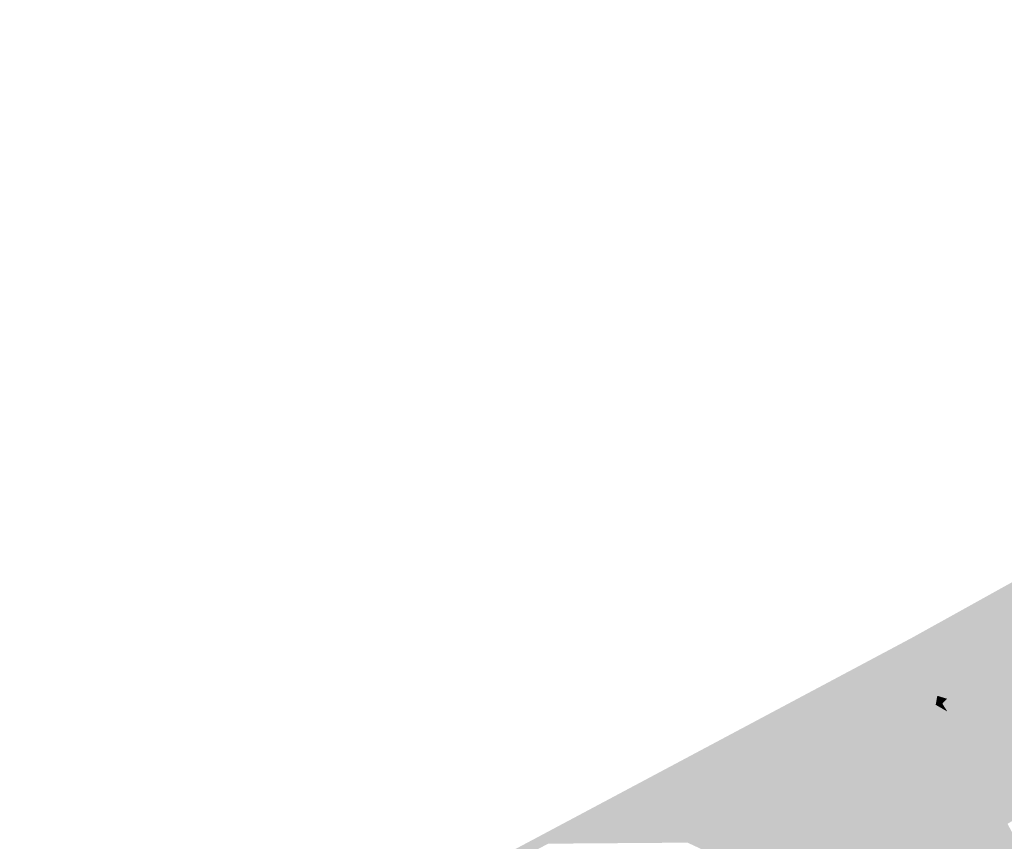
# Model space of a CAD drawing. Header units: metres. Extents: x 164696 to 183842, y 382615 to 387356.
# Tile 358 of 656: x 182624.67 to 182629.36, y 386605.77 to 386609.69. Entities that reach past the tile are written whole.
import ezdxf

# ---------------------------------------------------------------- set-up
doc = ezdxf.new("R2010")
doc.units = ezdxf.units.M
doc.layers.add('C3D-SURFACE_TINSURFACE', color=7, linetype='Continuous')

msp = doc.modelspace()

# ---------------------------------------------------------------- linework, layer by layer
at = {"layer": 'C3D-SURFACE_TINSURFACE', "color": 11, "linetype": 'Continuous', "lineweight": -3, "true_color": 0xff8585}
for points in [[(182634.2363, 386609.6899), (182628.925, 386606.741), (182630.8222, 386607.5578)], [(182628.925, 386606.741), (182629.8203, 386606.872), (182630.8222, 386607.5578)], [(182628.925, 386606.741), (182629.6505, 386606.7411), (182629.8203, 386606.872)], [(182628.925, 386606.741), (182623.5873, 386603.8967), (182625.2347, 386604.7254)], [(182628.925, 386606.741), (182625.2347, 386604.7254), (182627.1891, 386605.7582)], [(182628.925, 386606.741), (182627.1891, 386605.7582), (182628.2755, 386605.9921)], [(182628.925, 386606.741), (182628.2755, 386605.9921), (182628.3561, 386606.0344)], [(182628.925, 386606.741), (182628.3561, 386606.0344), (182628.4367, 386606.0767)], [(182628.925, 386606.741), (182628.4367, 386606.0767), (182628.508, 386606.1139)], [(182628.925, 386606.741), (182628.508, 386606.1139), (182628.5318, 386606.127)], [(182628.925, 386606.741), (182628.5318, 386606.127), (182628.5555, 386606.1401)], [(182628.925, 386606.741), (182628.5555, 386606.1401), (182628.5793, 386606.1532)], [(182628.925, 386606.741), (182628.5793, 386606.1532), (182628.6031, 386606.1663)], [(182628.925, 386606.741), (182628.6031, 386606.1663), (182628.6268, 386606.1794)], [(182628.925, 386606.741), (182628.6268, 386606.1794), (182628.6506, 386606.1926)], [(182628.925, 386606.741), (182628.6506, 386606.1926), (182628.6744, 386606.2057)], [(182628.925, 386606.741), (182628.6744, 386606.2057), (182628.6981, 386606.2188)], [(182628.925, 386606.741), (182628.6981, 386606.2188), (182628.7219, 386606.2319)], [(182628.925, 386606.741), (182628.7219, 386606.2319), (182628.7457, 386606.245)], [(182628.925, 386606.741), (182628.7457, 386606.245), (182628.798, 386606.2777)], [(182628.925, 386606.741), (182628.798, 386606.2777), (182628.9561, 386606.669)], [(182628.925, 386606.741), (182629.5851, 386606.7161), (182629.6505, 386606.7411)], [(182628.925, 386606.741), (182628.9561, 386606.669), (182629.3307, 386606.5742)], [(182628.925, 386606.741), (182629.3307, 386606.5742), (182629.3781, 386606.5977)], [(182628.925, 386606.741), (182629.3781, 386606.5977), (182629.4254, 386606.6212)], [(182628.925, 386606.741), (182629.4254, 386606.6212), (182629.4728, 386606.6447)], [(182628.925, 386606.741), (182629.4728, 386606.6447), (182629.5202, 386606.6683)], [(182628.925, 386606.741), (182629.5202, 386606.6683), (182629.5875, 386606.7)], [(182628.925, 386606.741), (182629.5875, 386606.7), (182629.6093, 386606.7112)], [(182628.925, 386606.741), (182629.6093, 386606.7112), (182629.5851, 386606.7161)], [(182628.9561, 386606.669), (182628.798, 386606.2777), (182628.8623, 386606.3148)], [(182628.9561, 386606.669), (182628.8623, 386606.3148), (182628.9755, 386606.6122)], [(182628.9561, 386606.669), (182628.9755, 386606.6122), (182629.2562, 386606.5358)], [(182628.9561, 386606.669), (182629.2562, 386606.5358), (182629.2833, 386606.5506)], [(182628.9561, 386606.669), (182629.2833, 386606.5506), (182629.3307, 386606.5742)], [(182628.8623, 386606.3148), (182628.9267, 386606.3519), (182628.9755, 386606.6122)], [(182628.9267, 386606.3519), (182628.9944, 386606.5718), (182628.9755, 386606.6122)], [(182628.9755, 386606.6122), (182628.9944, 386606.5718), (182629.2016, 386606.5071)], [(182628.9755, 386606.6122), (182629.2016, 386606.5071), (182629.2289, 386606.5215)], [(182628.9755, 386606.6122), (182629.2289, 386606.5215), (182629.2562, 386606.5358)], [(182629.2559, 386606.1387), (182629.4728, 386606.6447), (182629.4254, 386606.6212)], [(182629.2559, 386606.1387), (182629.2726, 386606.0983), (182629.4728, 386606.6447)], [(182629.2559, 386606.1387), (182629.4254, 386606.6212), (182629.3781, 386606.5977)], [(182629.2726, 386606.0983), (182630.0253, 386606.4229), (182629.4728, 386606.6447)], [(182628.9267, 386606.3519), (182629.0132, 386606.5314), (182628.9944, 386606.5718)], [(182628.9944, 386606.5718), (182629.0132, 386606.5314), (182629.1743, 386606.4927)], [(182628.9944, 386606.5718), (182629.1743, 386606.4927), (182629.2016, 386606.5071)], [(182629.2099, 386606.2109), (182629.3307, 386606.5742), (182629.2833, 386606.5506)], [(182629.2099, 386606.2109), (182629.2325, 386606.1718), (182629.3307, 386606.5742)], [(182629.2559, 386606.1387), (182629.3307, 386606.5742), (182629.2325, 386606.1718)], [(182629.2559, 386606.1387), (182629.3781, 386606.5977), (182629.3307, 386606.5742)], [(182628.9267, 386606.3519), (182628.991, 386606.389), (182629.0132, 386606.5314)], [(182628.991, 386606.389), (182629.032, 386606.491), (182629.0132, 386606.5314)], [(182629.147, 386606.4783), (182629.0132, 386606.5314), (182629.032, 386606.491)], [(182629.147, 386606.4783), (182629.1743, 386606.4927), (182629.0132, 386606.5314)], [(182629.1648, 386606.289), (182629.2562, 386606.5358), (182629.2289, 386606.5215)], [(182629.1648, 386606.289), (182629.1874, 386606.2499), (182629.2562, 386606.5358)], [(182629.1648, 386606.289), (182629.2289, 386606.5215), (182629.2016, 386606.5071)], [(182629.1874, 386606.2499), (182629.2833, 386606.5506), (182629.2562, 386606.5358)], [(182629.2099, 386606.2109), (182629.2833, 386606.5506), (182629.1874, 386606.2499)], [(182628.991, 386606.389), (182629.0377, 386606.4208), (182629.032, 386606.491)], [(182629.0377, 386606.4208), (182629.0453, 386606.4639), (182629.032, 386606.491)], [(182629.0923, 386606.4496), (182629.032, 386606.491), (182629.0453, 386606.4639)], [(182629.0923, 386606.4496), (182629.1197, 386606.464), (182629.032, 386606.491)], [(182629.1197, 386606.464), (182629.147, 386606.4783), (182629.032, 386606.491)], [(182629.1197, 386606.464), (182629.1172, 386606.3512), (182629.147, 386606.4783)], [(182629.147, 386606.4783), (182629.1172, 386606.3512), (182629.1422, 386606.3281)], [(182629.1743, 386606.4927), (182629.1422, 386606.3281), (182629.2016, 386606.5071)], [(182629.1648, 386606.289), (182629.2016, 386606.5071), (182629.1422, 386606.3281)], [(182629.147, 386606.4783), (182629.1422, 386606.3281), (182629.1743, 386606.4927)], [(182629.065, 386606.4352), (182629.0453, 386606.4639), (182629.0377, 386606.4208)], [(182629.065, 386606.4352), (182629.0377, 386606.4208), (182629.0693, 386606.4263)], [(182629.0377, 386606.4208), (182629.0932, 386606.3888), (182629.0693, 386606.4263)], [(182629.065, 386606.4352), (182629.0923, 386606.4496), (182629.0453, 386606.4639)], [(182629.065, 386606.4352), (182629.0693, 386606.4263), (182629.0923, 386606.4496)], [(182629.0923, 386606.4496), (182629.0693, 386606.4263), (182629.0932, 386606.3888)], [(182629.0923, 386606.4496), (182629.0932, 386606.3888), (182629.1197, 386606.464)], [(182629.1197, 386606.464), (182629.0932, 386606.3888), (182629.1172, 386606.3512)], [(182628.9267, 386606.3519), (182629.1172, 386606.3512), (182628.991, 386606.389)], [(182628.991, 386606.389), (182629.0932, 386606.3888), (182629.0377, 386606.4208)], [(182628.991, 386606.389), (182629.1172, 386606.3512), (182629.0932, 386606.3888)], [(182629.2892, 386606.0579), (182630.0253, 386606.4229), (182629.2726, 386606.0983)], [(182629.3059, 386606.0175), (182630.0253, 386606.4229), (182629.2892, 386606.0579)], [(182629.3059, 386606.0175), (182629.3225, 386605.9771), (182630.0253, 386606.4229)], [(182629.3225, 386605.9771), (182630.0936, 386606.3276), (182630.0253, 386606.4229)], [(182628.8623, 386606.3148), (182629.1874, 386606.2499), (182628.9267, 386606.3519)], [(182628.9267, 386606.3519), (182629.1648, 386606.289), (182629.1172, 386606.3512)], [(182628.9267, 386606.3519), (182629.1874, 386606.2499), (182629.1648, 386606.289)], [(182629.1648, 386606.289), (182629.1422, 386606.3281), (182629.1172, 386606.3512)], [(182628.798, 386606.2777), (182629.2099, 386606.2109), (182628.8623, 386606.3148)], [(182628.8623, 386606.3148), (182629.2099, 386606.2109), (182629.1874, 386606.2499)], [(182629.3637, 386605.8835), (182630.0936, 386606.3276), (182629.3225, 386605.9771)], [(182629.3637, 386605.8835), (182630.1104, 386606.2989), (182630.0936, 386606.3276)], [(182629.3637, 386605.8835), (182629.3802, 386605.8529), (182630.1104, 386606.2989)], [(182629.2892, 386606.0579), (182628.7457, 386606.245), (182628.7219, 386606.2319)], [(182628.7457, 386606.245), (182629.2726, 386606.0983), (182628.798, 386606.2777)], [(182629.2892, 386606.0579), (182629.2726, 386606.0983), (182628.7457, 386606.245)], [(182628.798, 386606.2777), (182629.2325, 386606.1718), (182629.2099, 386606.2109)], [(182628.798, 386606.2777), (182629.2726, 386606.0983), (182629.2325, 386606.1718)], [(182629.3306, 386605.9447), (182628.6506, 386606.1926), (182628.6268, 386606.1794)], [(182629.3306, 386605.9447), (182628.6744, 386606.2057), (182628.6506, 386606.1926)], [(182629.3306, 386605.9447), (182628.6981, 386606.2188), (182628.6744, 386606.2057)], [(182629.3059, 386606.0175), (182628.7219, 386606.2319), (182628.6981, 386606.2188)], [(182629.3059, 386606.0175), (182628.6981, 386606.2188), (182629.3306, 386605.9447)], [(182629.3059, 386606.0175), (182629.2892, 386606.0579), (182628.7219, 386606.2319)], [(182628.5555, 386606.1401), (182628.3506, 386605.3936), (182628.5793, 386606.1532)], [(182629.3472, 386605.9141), (182628.5793, 386606.1532), (182628.3506, 386605.3936)], [(182629.3306, 386605.9447), (182628.6031, 386606.1663), (182628.5793, 386606.1532)], [(182629.3472, 386605.9141), (182629.3306, 386605.9447), (182628.5793, 386606.1532)], [(182629.3306, 386605.9447), (182628.6268, 386606.1794), (182628.6031, 386606.1663)], [(182629.2559, 386606.1387), (182629.2325, 386606.1718), (182629.2726, 386606.0983)], [(182628.4367, 386606.0767), (182628.2969, 386605.4985), (182628.508, 386606.1139)], [(182628.508, 386606.1139), (182628.2969, 386605.4985), (182628.326, 386605.4401)], [(182628.5555, 386606.1401), (182628.5318, 386606.127), (182628.326, 386605.4401)], [(182628.5555, 386606.1401), (182628.326, 386605.4401), (182628.3506, 386605.3936)], [(182628.508, 386606.1139), (182628.326, 386605.4401), (182628.5318, 386606.127)], [(182628.4367, 386606.0767), (182628.2775, 386605.6265), (182628.2759, 386605.5303)], [(182628.4367, 386606.0767), (182628.2759, 386605.5303), (182628.2969, 386605.4985)], [(182628.3561, 386606.0344), (182628.2775, 386605.6265), (182628.4367, 386606.0767)], [(182628.2755, 386605.9921), (182628.2675, 386605.6212), (182628.3561, 386606.0344)], [(182628.3561, 386606.0344), (182628.2675, 386605.6212), (182628.2775, 386605.6265)], [(182629.3059, 386606.0175), (182629.3306, 386605.9447), (182629.3225, 386605.9771)], [(182628.2755, 386605.9921), (182627.1891, 386605.7582), (182628.1998, 386605.9467)], [(182628.2245, 386605.9607), (182628.1998, 386605.9467), (182628.1994, 386605.6023)], [(182628.2245, 386605.9607), (182628.1994, 386605.6023), (182628.2271, 386605.5822)], [(182628.2245, 386605.9607), (182628.2755, 386605.9921), (182628.1998, 386605.9467)], [(182628.2245, 386605.9607), (182628.2574, 386605.6159), (182628.2755, 386605.9921)], [(182628.2245, 386605.9607), (182628.251, 386605.612), (182628.2574, 386605.6159)], [(182628.2245, 386605.9607), (182628.2271, 386605.5822), (182628.251, 386605.612)], [(182628.2755, 386605.9921), (182628.2574, 386605.6159), (182628.2675, 386605.6212)], [(182629.3637, 386605.8835), (182629.3225, 386605.9771), (182629.3472, 386605.9141)], [(182629.3225, 386605.9771), (182629.3306, 386605.9447), (182629.3472, 386605.9141)], [(182628.1751, 386605.9326), (182628.1998, 386605.9467), (182627.1891, 386605.7582)], [(182628.1504, 386605.9186), (182628.1751, 386605.9326), (182627.1891, 386605.7582)], [(182628.1504, 386605.9186), (182627.1891, 386605.7582), (182628.1256, 386605.9045)], [(182628.1504, 386605.9186), (182628.1256, 386605.9045), (182628.1994, 386605.6023)], [(182628.1504, 386605.9186), (182628.1994, 386605.6023), (182628.1751, 386605.9326)], [(182628.1751, 386605.9326), (182628.1994, 386605.6023), (182628.1998, 386605.9467)], [(182629.3472, 386605.9141), (182628.3506, 386605.3936), (182629.125, 386605.1398)], [(182629.3637, 386605.8835), (182629.3472, 386605.9141), (182629.125, 386605.1398)], [(182628.1256, 386605.9045), (182627.1891, 386605.7582), (182628.1009, 386605.8904)], [(182628.1009, 386605.8904), (182627.1891, 386605.7582), (182627.6327, 386605.8173)], [(182628.0268, 386605.8483), (182628.0515, 386605.8623), (182627.1891, 386605.7582)], [(182628.0515, 386605.8623), (182627.6327, 386605.8173), (182627.1891, 386605.7582)], [(182628.1009, 386605.8904), (182627.6327, 386605.8173), (182628.0886, 386605.8834)], [(182628.0515, 386605.8623), (182628.07, 386605.8729), (182627.6327, 386605.8173)], [(182628.0268, 386605.8483), (182628.1994, 386605.6023), (182628.0515, 386605.8623)], [(182628.0515, 386605.8623), (182628.1378, 386605.7394), (182628.07, 386605.8729)], [(182628.0515, 386605.8623), (182628.1994, 386605.6023), (182628.1378, 386605.7394)], [(182628.1994, 386605.6023), (182628.1009, 386605.8904), (182628.0886, 386605.8834)], [(182628.1994, 386605.6023), (182628.0886, 386605.8834), (182628.1378, 386605.7394)], [(182628.1256, 386605.9045), (182628.1009, 386605.8904), (182628.1994, 386605.6023)], [(182629.3637, 386605.8835), (182629.125, 386605.1398), (182629.1586, 386605.1576)], [(182629.3802, 386605.8529), (182629.3637, 386605.8835), (182629.1586, 386605.1576)], [(182627.9191, 386605.7954), (182628.0268, 386605.8483), (182627.1891, 386605.7582)], [(182627.9191, 386605.7954), (182628.0021, 386605.8342), (182628.0268, 386605.8483)], [(182627.9191, 386605.7954), (182627.9774, 386605.8202), (182628.0021, 386605.8342)], [(182627.9191, 386605.7954), (182628.1994, 386605.6023), (182627.9774, 386605.8202)], [(182627.9774, 386605.8202), (182628.1994, 386605.6023), (182628.0021, 386605.8342)], [(182628.0268, 386605.8483), (182628.0021, 386605.8342), (182628.1994, 386605.6023)], [(182629.3802, 386605.8529), (182629.1586, 386605.1576), (182629.1921, 386605.1755)], [(182629.3802, 386605.8529), (182629.1921, 386605.1755), (182629.3968, 386605.8223)], [(182629.3968, 386605.8223), (182629.1921, 386605.1755), (182629.2256, 386605.1933)], [(182629.4133, 386605.7917), (182629.3968, 386605.8223), (182629.2256, 386605.1933)], [(182627.8538, 386605.7632), (182627.9191, 386605.7954), (182627.1891, 386605.7582)], [(182627.8538, 386605.7632), (182628.1994, 386605.6023), (182627.9191, 386605.7954)], [(182629.4133, 386605.7917), (182629.2256, 386605.1933), (182629.2591, 386605.2112)], [(182629.4133, 386605.7917), (182629.2591, 386605.2112), (182629.4482, 386605.728)]]:
    msp.add_solid(points, dxfattribs=at)
at = {"layer": 'C3D-SURFACE_TINSURFACE', "color": 1, "linetype": 'Continuous', "lineweight": -3, "true_color": 0xe60000}
for points in [[(182627.6327, 386605.8173), (182628.0762, 386605.8764), (182628.0886, 386605.8834)], [(182627.6327, 386605.8173), (182628.07, 386605.8729), (182628.0762, 386605.8764)], [(182628.1378, 386605.7394), (182628.0762, 386605.8764), (182628.07, 386605.8729)], [(182628.0886, 386605.8834), (182628.0762, 386605.8764), (182628.1378, 386605.7394)]]:
    msp.add_solid(points, dxfattribs=at)

doc.saveas('drawing.dxf')
